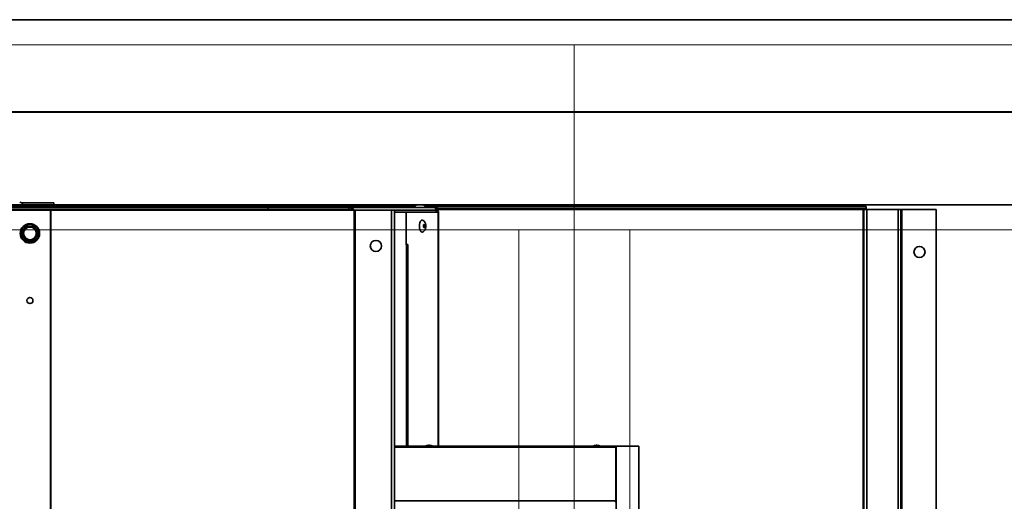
# Model space of a CAD drawing. Header units: millimetres. Extents: x -1465 to 393277, y -3788 to 454312.
# Tile 491 of 656: x 372951 to 373483, y 7937 to 8197. Entities that reach past the tile are written whole.
import ezdxf

# ---------------------------------------------------------------- set-up
doc = ezdxf.new("R2010")
doc.units = ezdxf.units.MM
doc.header["$XCLIPFRAME"] = 2
doc.linetypes.add('Dashed2cust', pattern=[50, 25, -25])
for name, color, linetype in [('AHU03-3-43409OBJ', 8, 'Continuous'), ('AHU03-3-73168OBJ', 8, 'Continuous'), ('AHU03-3-73169OBJ', 8, 'Continuous'), ('AHU03-3-73172OBJ', 8, 'Continuous'), ('AHU03-3-73173OBJ', 8, 'Continuous'), ('AHU03-3-73175OBJ', 8, 'Continuous'), ('AHU03-3-73206OBJ', 8, 'Continuous'), ('AHU03-3-73214OBJ', 8, 'Continuous'), ('AHU03-3-73218OBJ', 8, 'Continuous'), ('AHU03-3-73237OBJ', 8, 'Continuous'), ('DRILL_SCR_48X19OBJ', 8, 'Continuous'), ('FLUID-N1', 8, 'Continuous'), ('FLUID-N1-INS', 8, 'Continuous'), ('RIVET_32X8OBJ', 8, 'Continuous'), ('S_TAP_SCR_42X13OBJ', 8, 'Continuous')]:
    doc.layers.add(name, color=color, linetype=linetype)
picture_1 = doc.add_image_def('image2.bmp', size_in_pixel=(2333, 386))

msp = doc.modelspace()

# ---------------------------------------------------------------- linework, layer by layer
at = {"color": 8, "linetype": 'Dashed2cust', "lineweight": 35, "ltscale": 100}
for p, q in [((375013.84, 8197.35), (369073.84, 8197.35)), ((375745.84, 8197.35), (369439.84, 8197.35))]:
    msp.add_line(p, q, dxfattribs=at)
at = {"color": 8, "linetype": 'Continuous', "lineweight": 35, "ltscale": 100}
for p, q in [((373521.84, 8147.35), (371663.84, 8147.35)), ((373521.84, 8147.35), (371663.84, 8147.35)), ((373521.84, 8097.35), (371663.84, 8097.35)), ((373521.84, 8097.35), (371663.84, 8097.35))]:
    msp.add_line(p, q, dxfattribs=at)
at = {"color": 8, "linetype": 'Continuous', "lineweight": 35, "ltscale": 100, "flags": 128}
msp.add_lwpolyline([(369073.75, 8147.35), (375745.84, 8147.35), (375745.84, 7166.35), (369073.75, 7166.35)], close=True, dxfattribs=at)
at = {"layer": 'AHU03-3-43409OBJ', "color": 8, "linetype": 'Continuous', "lineweight": 35, "ltscale": 100}
for p, q in [((373153.68, 7966.85), (373272.72, 7966.85)), ((373153.68, 7966.35), (373273.18, 7966.35)), ((373273.18, 7966.35), (373273.18, 7937.35)), ((373153.68, 7937.35), (373273.18, 7937.35))]:
    msp.add_line(p, q, dxfattribs=at)
at = {"layer": 'AHU03-3-43409OBJ', "color": 8, "linetype": 'Continuous', "lineweight": 35, "ltscale": 100, "flags": 128}
for points in [[(373272.85, 7966.83), (373272.72, 7966.85)], [(373273.18, 7966.35), (373273.08, 7966.65), (373272.85, 7966.83)], [(373272.72, 7936.85), (373273.04, 7936.99), (373273.18, 7937.35)]]:
    msp.add_lwpolyline(points, dxfattribs=at)
at = {"layer": 'AHU03-3-73168OBJ', "color": 8, "linetype": 'Continuous', "lineweight": 35, "ltscale": 100}
for p, q in [((373159.98, 8093.35), (373177.41, 8093.35)), ((373160.09, 8075.85), (373160.09, 8093.35)), ((373177.27, 8093.35), (373177.27, 7966.85)), ((373177.41, 8093.35), (373177.41, 7966.85)), ((373159.98, 8075.85), (373160.93, 8075.85)), ((373160.02, 8075.6), (373160.02, 8075.85)), ((373160.93, 7966.85), (373160.93, 8075.85))]:
    msp.add_line(p, q, dxfattribs=at)
for radius, end in [(1.5, 80.8785), (0.5, 51.5567)]:
    msp.add_arc((373175.91, 8093.35), radius, 0, end, dxfattribs=at)
at = {"layer": 'AHU03-3-73169OBJ', "color": 8, "linetype": 'Continuous', "lineweight": 35, "ltscale": 100}
msp.add_line((372967.34, 8094.35), (372967.34, 8094.83), dxfattribs=at)
at = {"layer": 'AHU03-3-73172OBJ', "color": 8, "linetype": 'Continuous', "lineweight": 35, "ltscale": 100}
for p, q in [((373129.06, 8095.85), (373176.84, 8095.85)), ((373176.22, 8094.35), (373153.68, 8094.35)), ((373176.14, 8094.85), (373176.84, 8094.85)), ((373176.22, 8094.35), (373176.22, 8093.35)), ((373176.84, 8095.85), (373176.84, 8094.85))]:
    msp.add_line(p, q, dxfattribs=at)
at = {"layer": 'AHU03-3-73172OBJ', "color": 8, "linetype": 'Continuous', "lineweight": 35, "ltscale": 100, "flags": 128}
for points in [[(372967.61, 8094.8), (372967.73, 8094.7)], [(372967.79, 8094.62), (372967.86, 8094.45)], [(373174.86, 8095.85), (373175.28, 8095.77), (373175.65, 8095.57), (373175.95, 8095.25), (373176.15, 8094.85)]]:
    msp.add_lwpolyline(points, dxfattribs=at)
at = {"layer": 'AHU03-3-73172OBJ', "color": 8, "linetype": 'Continuous', "lineweight": 35, "ltscale": 100}
for centre, radius, start, end in [((372967.37, 8094.37), 0.495, 31.1748, 42.1112), ((372967.32, 8094.35), 0.551, 0.0348, 10.4529), ((372967.12, 8094.35), 1.65, 0.0122, 6.2142), ((373174.59, 8094.35), 1.63, 8.2599, 17.7474), ((373174.57, 8094.35), 1.65, 0.0182, 8.2945)]:
    msp.add_arc(centre, radius, start, end, dxfattribs=at)
at = {"layer": 'AHU03-3-73173OBJ', "color": 8, "linetype": 'Continuous', "lineweight": 35, "ltscale": 100}
for p, q in [((373159.98, 8093.35), (373153.68, 8093.35)), ((373159.98, 8093.35), (373159.98, 8075.6)), ((373160.33, 8075.6), (373159.98, 8075.6)), ((373160.19, 7966.85), (373160.19, 8075.6)), ((373160.33, 7966.85), (373160.33, 8075.6))]:
    msp.add_line(p, q, dxfattribs=at)
at = {"layer": 'AHU03-3-73175OBJ', "color": 8, "linetype": 'Continuous', "lineweight": 35, "ltscale": 100}
for p, q in [((373068.84, 8097.35), (372270.84, 8097.35)), ((373060.84, 8096.35), (372942.88, 8096.35)), ((373060.84, 8096.35), (373060.84, 8097.35)), ((373068.84, 8096.35), (373068.84, 8097.35))]:
    msp.add_line(p, q, dxfattribs=at)
at = {"layer": 'AHU03-3-73206OBJ', "color": 8, "linetype": 'Continuous', "lineweight": 35, "ltscale": 100}
for q in [(372952.44, 8098.35), (372969.84, 8097.35)]:
    msp.add_line((372969.84, 8098.35), q, dxfattribs=at)
at = {"layer": 'AHU03-3-73214OBJ', "color": 8, "linetype": 'Continuous', "lineweight": 35, "ltscale": 100}
for p, q in [((373129.06, 8095.85), (372946.84, 8095.85)), ((373129.06, 8094.85), (372946.84, 8094.85)), ((372946.84, 8094.35), (373153.68, 8094.35)), ((372968, 8094.35), (372968, 7215.85)), ((372968.21, 8094.35), (372968.21, 7215.85)), ((373085.28, 8095.85), (373085.28, 8094.85)), ((373129.06, 8095.85), (373129.06, 8094.85)), ((373131.38, 8095.2), (373131.03, 8094.63)), ((373131.88, 7215.85), (373131.88, 8094.35)), ((373132.52, 7215.85), (373132.52, 8094.35)), ((373152.18, 7215.85), (373152.18, 8094.35)), ((373153.68, 7215.85), (373153.68, 8094.35))]:
    msp.add_line(p, q, dxfattribs=at)
at = {"layer": 'AHU03-3-73214OBJ', "color": 8, "linetype": 'Continuous', "lineweight": 35, "ltscale": 100, "flags": 128}
for points in [[(372968.53, 8094.6), (372968.91, 8094.48)], [(372968.91, 8094.48), (372969.27, 8094.35)], [(373129.06, 8095.85), (373129.96, 8095.75), (373130.83, 8095.47), (373131.38, 8095.2)], [(373129.06, 8094.85), (373130.71, 8094.69)], [(373131.03, 8094.63), (373131.46, 8094.49)], [(373131.38, 8095.2), (373132.16, 8094.5)], [(373131.46, 8094.49), (373131.88, 8094.35)]]:
    msp.add_lwpolyline(points, dxfattribs=at)
at = {"layer": 'AHU03-3-73214OBJ', "color": 8, "linetype": 'Continuous', "lineweight": 35, "ltscale": 100}
for centre, radius in [((373143.68, 8075.1), 3), ((372956.84, 8045.6), 1.65)]:
    msp.add_circle(centre, radius, dxfattribs=at)
for centre, radius, start, end in [((372966.54, 8087.9), 6.98, 73.4489, 76.7483), ((373128.56, 8082.83), 12.06, 78.1956, 79.7501), ((373126.32, 8088.95), 8.06, 42.0854, 43.5419)]:
    msp.add_arc(centre, radius, start, end, dxfattribs=at)
at = {"layer": 'AHU03-3-73218OBJ', "color": 8, "linetype": 'Continuous', "lineweight": 35, "ltscale": 100}
for p, q in [((373058.22, 8096.39), (373164.42, 8096.39)), ((373058.22, 8096.35), (373058.22, 8095.85)), ((373170.45, 8096.39), (373408.46, 8096.39)), ((373176.84, 8095.39), (373408.46, 8095.39)), ((373406.73, 8095.36), (373176.84, 8095.36)), ((373406.81, 8094.86), (373176.84, 8094.86)), ((373408.46, 8095.36), (373406.73, 8095.36)), ((373406.81, 8094.86), (373406.81, 7468.84)), ((373406.81, 8094.86), (373406.99, 8094.86)), ((373406.81, 8094.85), (373446.23, 8094.85)), ((373407.23, 7468.85), (373407.23, 8094.85)), ((373408.46, 8096.39), (373408.46, 8095.39)), ((373408.46, 8095.39), (373408.46, 8095.36)), ((373408.73, 7468.85), (373408.73, 8094.85)), ((373425.73, 7468.85), (373425.73, 8094.85)), ((373427.23, 7468.85), (373427.23, 8094.85)), ((373427.73, 8094.85), (373427.73, 7468.85)), ((373446.23, 7468.85), (373446.23, 8094.85))]:
    msp.add_line(p, q, dxfattribs=at)
at = {"layer": 'AHU03-3-73218OBJ', "color": 8, "linetype": 'Continuous', "lineweight": 35, "ltscale": 100, "flags": 128}
for points in [[(373406.81, 8094.9), (373406.8, 8095.08), (373406.78, 8095.23), (373406.76, 8095.32), (373406.73, 8095.36)], [(373406.99, 8094.86), (373406.99, 8094.98), (373406.97, 8095.36)]]:
    msp.add_lwpolyline(points, dxfattribs=at)
at = {"layer": 'AHU03-3-73218OBJ', "color": 8, "linetype": 'Continuous', "lineweight": 35, "ltscale": 100}
msp.add_circle((373437.23, 8071.85), 3, dxfattribs=at)
msp.add_arc((373403.94, 8094.86), 2.87, 359.9997, 0.8759, dxfattribs=at)
at = {"layer": 'AHU03-3-73237OBJ', "color": 8, "linetype": 'Continuous', "lineweight": 35, "ltscale": 100}
for p, q in [((373272.72, 7966.85), (373285.69, 7966.85)), ((373273.39, 7596.85), (373273.39, 7966.85)), ((373285.64, 7596.85), (373285.64, 7966.85)), ((373285.69, 7596.85), (373285.69, 7966.85))]:
    msp.add_line(p, q, dxfattribs=at)
at = {"layer": 'DRILL_SCR_48X19OBJ', "color": 8, "linetype": 'Continuous', "lineweight": 35, "ltscale": 100}
for p, q in [((372954.44, 8085.7), (372952.3, 8082)), ((372952.98, 8082.58), (372952.73, 8082.73)), ((372952.84, 8082.6), (372952.98, 8082.58)), ((372954.28, 8084.82), (372952.99, 8082.58)), ((372954.02, 8084.97), (372954.28, 8084.82)), ((372954.28, 8084.82), (372954.18, 8084.93)), ((372954.7, 8085.85), (372958.97, 8085.85)), ((372955.49, 8085.69), (372955.54, 8085.55)), ((372955.54, 8085.55), (372955.54, 8085.85)), ((372955.54, 8085.55), (372958.13, 8085.55)), ((372958.13, 8085.85), (372958.13, 8085.55)), ((372958.13, 8085.55), (372958.18, 8085.69)), ((372961.37, 8082), (372959.23, 8085.7)), ((372959.39, 8084.82), (372959.65, 8084.97)), ((372959.49, 8084.93), (372959.39, 8084.82)), ((372959.39, 8084.82), (372960.69, 8082.58)), ((372960.95, 8082.73), (372960.69, 8082.58)), ((372960.69, 8082.58), (372960.83, 8082.6)), ((372954.44, 8078), (372952.3, 8081.7)), ((372952.73, 8080.97), (372952.98, 8081.12)), ((372952.98, 8081.12), (372952.84, 8081.09)), ((372954.28, 8078.88), (372952.99, 8081.12)), ((372954.28, 8078.88), (372954.02, 8078.73)), ((372954.18, 8078.76), (372954.28, 8078.88)), ((372954.7, 8077.85), (372958.97, 8077.85)), ((372955.54, 8078.15), (372955.49, 8078)), ((372955.54, 8077.85), (372955.54, 8078.15)), ((372958.13, 8078.15), (372955.54, 8078.15)), ((372958.18, 8078), (372958.13, 8078.15)), ((372958.13, 8078.15), (372958.13, 8077.85)), ((372959.23, 8078), (372961.37, 8081.7)), ((372960.69, 8081.12), (372959.39, 8078.88)), ((372959.65, 8078.73), (372959.39, 8078.88)), ((372959.39, 8078.88), (372959.49, 8078.76)), ((372960.69, 8081.12), (372960.95, 8080.97)), ((372960.83, 8081.09), (372960.69, 8081.12))]:
    msp.add_line(p, q, dxfattribs=at)
at = {"layer": 'DRILL_SCR_48X19OBJ', "color": 8, "linetype": 'Continuous', "lineweight": 35, "ltscale": 100, "flags": 128}
for points in [[(372952.3, 8082), (372952.3, 8081.97), (372952.31, 8081.95), (372952.32, 8081.93), (372952.36, 8081.89), (372952.41, 8081.85)], [(372952.3, 8081.7), (372952.3, 8081.72), (372952.31, 8081.74), (372952.32, 8081.76), (372952.36, 8081.8), (372952.41, 8081.85)], [(372952.73, 8082.73), (372952.73, 8082.71), (372952.73, 8082.69), (372952.75, 8082.68), (372952.76, 8082.66), (372952.79, 8082.64), (372952.84, 8082.6)], [(372954.18, 8084.93), (372954.12, 8084.96), (372954.07, 8084.97), (372954.05, 8084.97), (372954.04, 8084.97), (372954.02, 8084.97)], [(372954.62, 8085.68), (372954.4, 8085.3), (372954.18, 8084.93)], [(372954.44, 8085.7), (372954.46, 8085.71), (372954.48, 8085.71), (372954.5, 8085.71), (372954.56, 8085.7), (372954.62, 8085.68)], [(372954.7, 8085.85), (372954.68, 8085.83), (372954.67, 8085.82), (372954.66, 8085.8), (372954.64, 8085.75), (372954.62, 8085.68)], [(372955.54, 8085.85), (372955.53, 8085.84), (372955.52, 8085.82), (372955.51, 8085.8), (372955.51, 8085.78), (372955.5, 8085.75), (372955.49, 8085.69)], [(372958.18, 8085.69), (372958.17, 8085.75), (372958.16, 8085.8), (372958.15, 8085.82), (372958.14, 8085.84), (372958.13, 8085.85)], [(372958.97, 8085.85), (372959, 8085.83), (372959.01, 8085.82), (372959.02, 8085.8), (372959.03, 8085.75), (372959.05, 8085.68)], [(372959.23, 8085.7), (372959.21, 8085.71), (372959.19, 8085.71), (372959.17, 8085.71), (372959.11, 8085.7), (372959.05, 8085.68)], [(372959.65, 8084.97), (372959.64, 8084.97), (372959.62, 8084.97), (372959.6, 8084.97), (372959.58, 8084.96), (372959.55, 8084.96), (372959.49, 8084.93)], [(372960.83, 8082.6), (372960.89, 8082.64), (372960.92, 8082.68), (372960.94, 8082.69), (372960.94, 8082.71), (372960.95, 8082.73)], [(372961.37, 8082), (372961.37, 8081.97), (372961.36, 8081.95), (372961.35, 8081.93), (372961.31, 8081.89), (372961.26, 8081.85)], [(372961.37, 8081.7), (372961.37, 8081.72), (372961.36, 8081.74), (372961.35, 8081.76), (372961.31, 8081.8), (372961.26, 8081.85)], [(372952.84, 8081.09), (372952.79, 8081.05), (372952.75, 8081.01), (372952.74, 8081), (372952.73, 8080.99), (372952.73, 8080.97)], [(372954.02, 8078.73), (372954.03, 8078.72), (372954.05, 8078.72), (372954.07, 8078.72), (372954.09, 8078.73), (372954.12, 8078.74), (372954.18, 8078.76)], [(372954.18, 8078.76), (372954.4, 8078.39), (372954.62, 8078.02)], [(372954.44, 8078), (372954.46, 8077.98), (372954.48, 8077.98), (372954.5, 8077.98), (372954.56, 8077.99), (372954.62, 8078.02)], [(372954.7, 8077.85), (372954.68, 8077.86), (372954.67, 8077.87), (372954.66, 8077.89), (372954.64, 8077.95), (372954.62, 8078.02)], [(372955.49, 8078), (372955.5, 8077.94), (372955.51, 8077.89), (372955.52, 8077.87), (372955.53, 8077.86), (372955.54, 8077.85)], [(372958.13, 8077.85), (372958.14, 8077.86), (372958.15, 8077.87), (372958.16, 8077.89), (372958.16, 8077.91), (372958.17, 8077.94), (372958.18, 8078)], [(372958.97, 8077.85), (372959, 8077.86), (372959.01, 8077.87), (372959.02, 8077.89), (372959.03, 8077.95), (372959.05, 8078.02)], [(372959.23, 8078), (372959.21, 8077.98), (372959.19, 8077.98), (372959.17, 8077.98), (372959.11, 8077.99), (372959.05, 8078.02)], [(372959.49, 8078.76), (372959.55, 8078.74), (372959.6, 8078.72), (372959.62, 8078.72), (372959.64, 8078.72), (372959.65, 8078.73)], [(372960.95, 8080.97), (372960.94, 8080.98), (372960.94, 8081), (372960.92, 8081.01), (372960.91, 8081.03), (372960.89, 8081.05), (372960.83, 8081.09)]]:
    msp.add_lwpolyline(points, dxfattribs=at)
at = {"layer": 'DRILL_SCR_48X19OBJ', "color": 8, "linetype": 'Continuous', "lineweight": 35, "ltscale": 100}
for radius in [5.25, 4.95, 3.7, 3.4]:
    msp.add_circle((372956.84, 8081.85), radius, dxfattribs=at)
for centre, radius, start, end in [((372952.56, 8081.85), 0.3, 150, 210), ((373160.6, 7965.84), 238.33, 150.6638, 150.8725), ((373149.76, 8191.83), 225.92, 209.1323, 209.3523), ((372956.84, 8081.85), 4.07, 169.273, 190.72), ((372956.84, 8081.85), 3.92, 169.2678, 190.7322), ((372956.84, 8081.85), 4.07, 109.2586, 130.759), ((372956.84, 8081.85), 3.92, 109.2696, 130.7299), ((372954.7, 8085.55), 0.3, 90, 150), ((372958.88, 7808.39), 277.31, 90.6998, 90.8793), ((372956.84, 8081.85), 3.92, 49.2683, 70.7314), ((372954.68, 7793.45), 292.26, 89.1434, 89.3136), ((372956.84, 8081.85), 4.07, 49.2707, 70.7293), ((372958.97, 8085.55), 0.3, 30, 90), ((372750.23, 7960.83), 243.3, 30.6693, 30.8737), ((372956.84, 8081.85), 3.92, 349.2678, 10.7322), ((372956.84, 8081.85), 4.07, 349.2568, 10.7399), ((372578.85, 7868.51), 437.89, 29.1559, 29.2696), ((372713.31, 8219.96), 283.82, 330.7044, 330.8798), ((372961.11, 8081.85), 0.3, 330, 30), ((372956.84, 8081.85), 4.07, 229.2401, 250.7376), ((372956.84, 8081.85), 3.92, 229.2702, 250.7303), ((372954.7, 8078.15), 0.3, 210, 270), ((372960.46, 8472.78), 394.8, 269.1531, 269.2792), ((372956.84, 8081.85), 3.92, 289.2686, 310.7317), ((372956.84, 8081.85), 4.07, 289.2708, 310.7293), ((372955.34, 8321.18), 243.19, 270.6692, 270.8737), ((372958.97, 8078.15), 0.3, 270, 330), ((372707.87, 8228.08), 292.59, 329.1434, 329.3134)]:
    msp.add_arc(centre, radius, start, end, dxfattribs=at)
at = {"layer": 'FLUID-N1', "color": 8, "linetype": 'Continuous', "lineweight": 13, "ltscale": 100}
for p, q in [((373250.84, 8083.82), (371750.84, 8083.82)), ((374750.84, 8083.82), (373250.84, 8083.82))]:
    msp.add_line(p, q, dxfattribs=at)
at = {"layer": 'FLUID-N1', "color": 8, "linetype": 'Continuous', "lineweight": 18, "ltscale": 100}
for p, q in [((373220.84, 7183.82), (373220.84, 8083.82)), ((373280.84, 7183.82), (373280.84, 8083.82))]:
    msp.add_line(p, q, dxfattribs=at)
at = {"layer": 'FLUID-N1-INS', "color": 8, "linetype": 'Continuous', "lineweight": 13, "ltscale": 100}
for p, q in [((371750.84, 8183.82), (373250.84, 8183.82)), ((373250.84, 7083.82), (373250.84, 8183.82)), ((373250.84, 8183.82), (374750.84, 8183.82)), ((373250.84, 7083.82), (373250.84, 8183.82))]:
    msp.add_line(p, q, dxfattribs=at)
at = {"layer": 'RIVET_32X8OBJ', "color": 8, "linetype": 'Continuous', "lineweight": 35, "ltscale": 100}
for p, q in [((372951.44, 8095.85), (372951.44, 8096.35)), ((373168.93, 8097.23), (373165.94, 8097.23)), ((373169.54, 8086.55), (373169.7, 8086.55)), ((373169.54, 8085.15), (373169.7, 8085.15))]:
    msp.add_line(p, q, dxfattribs=at)
at = {"layer": 'RIVET_32X8OBJ', "color": 8, "linetype": 'Continuous', "lineweight": 35, "ltscale": 100, "flags": 128}
for points in [[(373167.38, 8087.45), (373167.43, 8087.61), (373167.58, 8088.06)], [(373167.58, 8088.06), (373167.69, 8088.33), (373167.82, 8088.55), (373167.96, 8088.74), (373168.1, 8088.9), (373168.26, 8089.01), (373168.41, 8089.07), (373168.57, 8089.1), (373168.73, 8089.08)], [(373168.73, 8089.08), (373169.2, 8088.89), (373169.61, 8088.6), (373169.95, 8088.24), (373170.2, 8087.82), (373170.39, 8087.37), (373170.53, 8086.88), (373170.61, 8086.37), (373170.63, 8085.85)], [(373167.38, 8084.25), (373167.43, 8084.08), (373167.58, 8083.63)], [(373167.58, 8083.63), (373167.69, 8083.37), (373167.82, 8083.14), (373167.96, 8082.95), (373168.1, 8082.8), (373168.26, 8082.69), (373168.41, 8082.62), (373168.57, 8082.6), (373168.73, 8082.62)], [(373170.63, 8085.85), (373170.61, 8085.32), (373170.53, 8084.81), (373170.39, 8084.32), (373170.2, 8083.87), (373169.95, 8083.45), (373169.61, 8083.09), (373169.2, 8082.8), (373168.73, 8082.62)], [(373169.36, 8085.85), (373169.37, 8086.06), (373169.41, 8086.25), (373169.47, 8086.42), (373169.54, 8086.55)], [(373169.36, 8085.85), (373169.37, 8085.64), (373169.41, 8085.44), (373169.47, 8085.27), (373169.54, 8085.15)], [(373169.41, 8085.85), (373169.43, 8086.11), (373169.46, 8086.24), (373169.49, 8086.34), (373169.54, 8086.43), (373169.59, 8086.49), (373169.64, 8086.53), (373169.7, 8086.55)], [(373169.41, 8085.85), (373169.43, 8085.58), (373169.46, 8085.46), (373169.49, 8085.35), (373169.54, 8085.26), (373169.59, 8085.2), (373169.64, 8085.16), (373169.7, 8085.15)], [(373169.54, 8086.55), (373169.58, 8086.59), (373169.62, 8086.62), (373169.66, 8086.64), (373169.7, 8086.65)], [(373169.54, 8085.15), (373169.58, 8085.1), (373169.62, 8085.07), (373169.66, 8085.05), (373169.7, 8085.05)], [(373169.7, 8086.65), (373169.77, 8086.63), (373169.83, 8086.59), (373169.89, 8086.51), (373169.94, 8086.41), (373169.98, 8086.29), (373170.01, 8086.15), (373170.03, 8086), (373170.04, 8085.85)], [(373169.7, 8086.55), (373169.76, 8086.53), (373169.81, 8086.49), (373169.87, 8086.43), (373169.91, 8086.34), (373169.95, 8086.24), (373169.97, 8086.11), (373170, 8085.85)], [(373169.7, 8085.15), (373169.76, 8085.16), (373169.81, 8085.2), (373169.87, 8085.26), (373169.91, 8085.35), (373169.95, 8085.46), (373169.97, 8085.58), (373170, 8085.85)], [(373169.7, 8085.05), (373169.77, 8085.06), (373169.83, 8085.11), (373169.89, 8085.18), (373169.94, 8085.28), (373169.98, 8085.4), (373170.01, 8085.54), (373170.03, 8085.69), (373170.04, 8085.85)]]:
    msp.add_lwpolyline(points, dxfattribs=at)
at = {"layer": 'RIVET_32X8OBJ', "color": 8, "linetype": 'Continuous', "lineweight": 35, "ltscale": 100}
for centre, radius, start, end in [((372951.34, 8096.93), 1.8, 13.5362, 90), ((373165.94, 8095.43), 1.8, 90, 166.4638), ((373168.94, 8095.43), 1.8, 13.5362, 90), ((373173.57, 8085.99), 6.35, 168.2242, 171.4738), ((373172.97, 8086.11), 5.74, 166.5615, 168.1781), ((373174.86, 8085.85), 7.66, 176.6873, 183.3127), ((373174.64, 8085.86), 7.43, 174.9869, 176.6779), ((373174.64, 8085.83), 7.43, 183.3221, 185.0131), ((373174.26, 8085.89), 7.06, 171.4999, 174.9934), ((373174.26, 8085.8), 7.06, 185.0066, 188.5001), ((373173.57, 8085.7), 6.35, 188.5262, 191.7758), ((373172.97, 8085.58), 5.74, 191.8219, 193.4385)]:
    msp.add_arc(centre, radius, start, end, dxfattribs=at)
at = {"layer": 'S_TAP_SCR_42X13OBJ', "color": 8, "linetype": 'Continuous', "lineweight": 35, "ltscale": 100}
for p, q in [((373172.57, 7967.35), (373172.06, 7967.35)), ((373263.2, 7967.35), (373262.69, 7967.35))]:
    msp.add_line(p, q, dxfattribs=at)
at = {"layer": 'S_TAP_SCR_42X13OBJ', "color": 8, "linetype": 'Continuous', "lineweight": 35, "ltscale": 100, "flags": 128}
for points in [[(373170.31, 7966.85), (373171.16, 7967.22), (373172.06, 7967.35)], [(373172.57, 7967.35), (373173.29, 7967.27), (373173.98, 7967.05)], [(373172.57, 7967.31), (373173.21, 7967.14), (373173.82, 7966.85)], [(373173.03, 7967.31), (373173.55, 7967.2), (373174.05, 7967)], [(373260.94, 7966.85), (373261.79, 7967.22), (373262.69, 7967.35)], [(373263.2, 7967.35), (373264.13, 7967.22), (373265, 7966.85)], [(373263.2, 7967.31), (373263.84, 7967.14), (373264.45, 7966.85)], [(373263.66, 7967.31), (373264.33, 7967.15), (373264.96, 7966.85)]]:
    msp.add_lwpolyline(points, dxfattribs=at)
at = {"layer": 'S_TAP_SCR_42X13OBJ', "color": 8, "linetype": 'Continuous', "lineweight": 35, "ltscale": 100}
for centre, radius, start, end in [((373172.06, 7964.05), 3.3, 81.1688, 89.9889), ((373172.57, 7964.06), 3.29, 85.7557, 89.9983), ((373172.57, 7964.05), 3.29, 84.0572, 85.7558), ((373172.57, 7964.05), 3.3, 82.0643, 84.0567), ((373172.53, 7963.74), 3.61, 59.3227, 66.2388), ((373172.5, 7963.86), 3.5, 58.6233, 63.8262), ((373262.69, 7964.05), 3.3, 81.1688, 89.9889), ((373263.2, 7964.06), 3.29, 85.7557, 89.9983), ((373263.2, 7964.05), 3.29, 84.0572, 85.7558), ((373263.2, 7964.05), 3.3, 82.0643, 84.0567)]:
    msp.add_arc(centre, radius, start, end, dxfattribs=at)

# ---------------------------------------------------------------- pictures from other files: only their frames are drawn
at = {"color": 8, "lineweight": 13}
image = msp.add_image(picture_1, insert=(370143.58, 7164.06), size_in_units=(5943.45, 983.7), dxfattribs=at)
image.set_boundary_path([(-0.5, -0.5), (2332.5, 385.5)])

doc.saveas('drawing.dxf')
